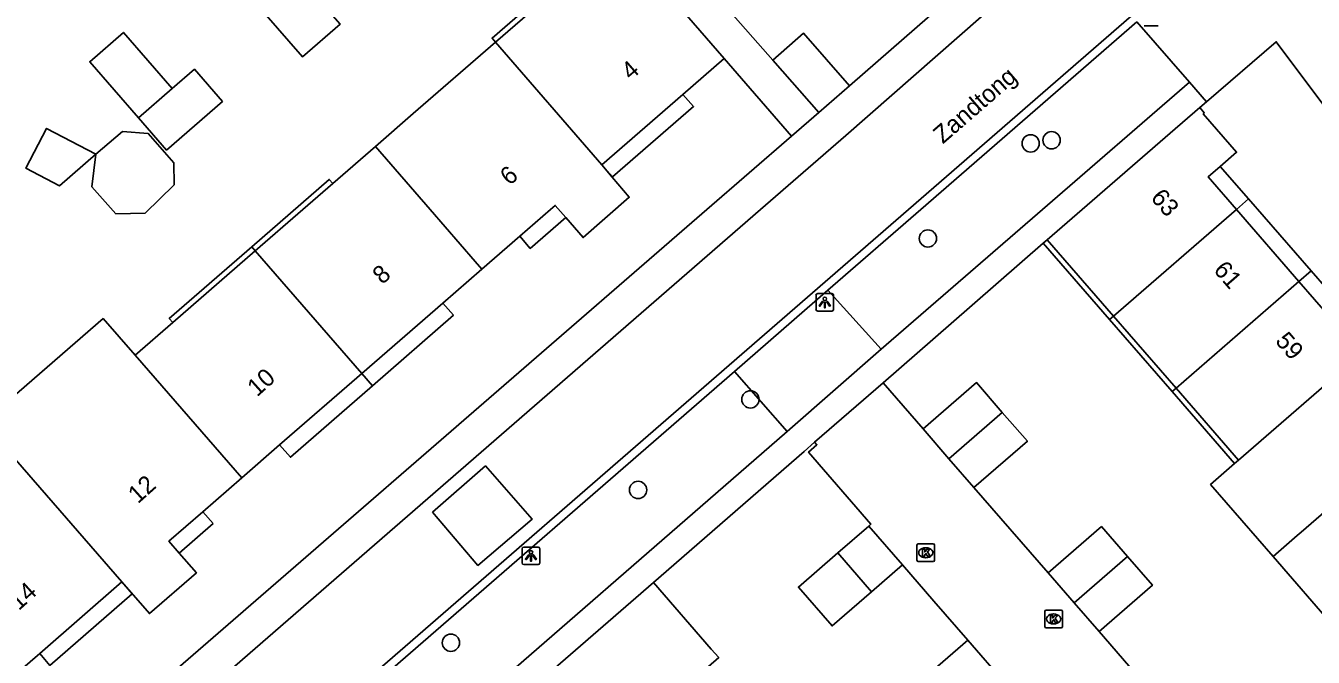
# Model space of a CAD drawing. Extents: x 155888 to 156864, y 383882 to 384671.
# Drawn here: x 156589.6 to 156662.4, y 384474.7 to 384510.4 of the extents above; entities that cross this region are included whole.
import ezdxf

# ---------------------------------------------------------------- set-up
doc = ezdxf.new("R2010")
doc.units = 0
for name, color, linetype in [('IMGEO_Boom', 7, 'Continuous'), ('IMGEO_Kolk', 7, 'Continuous'), ('IMGEO_Lichtpunt', 7, 'Continuous'), ('IMGEO_Muur', 7, 'Continuous'), ('IMGEO_Openbare_ruimte_label', 7, 'Continuous'), ('IMGEO_Pand', 7, 'Continuous'), ('IMGEO_Pand_nummerreeks', 7, 'Continuous'), ('IMGEO_Pand_overbouw', 7, 'Continuous'), ('IMGEO_Rijbaan_lokaal_gesloten', 7, 'Continuous'), ('IMGEO_Rijbaan_lokaal_open', 7, 'Continuous'), ('IMGEO_Voetpad_open', 7, 'Continuous')]:
    doc.layers.add(name, color=color, linetype=linetype)

msp = doc.modelspace()

# ---------------------------------------------------------------- linework, layer by layer
at = {"layer": 'IMGEO_Boom'}
for centre in [(156647.608, 384503.921), (156646.426, 384503.74), (156640.609, 384498.36), (156630.57, 384489.253), (156624.213, 384484.128), (156613.617, 384475.479)]:
    msp.add_circle(centre, 0.489, dxfattribs=at)
at = {"layer": 'IMGEO_Kolk'}
for p, q in [((156639.991, 384480.148), (156639.991, 384481)), ((156640.066, 384481.074), (156640.918, 384481.074)), ((156640.479, 384480.854), (156640.504, 384480.854)), ((156640.992, 384481), (156640.992, 384480.148)), ((156640.918, 384480.074), (156640.066, 384480.074)), ((156640.502, 384480.294), (156640.477, 384480.294)), ((156647.224, 384476.402), (156647.224, 384477.254)), ((156647.299, 384477.328), (156648.151, 384477.328)), ((156647.712, 384477.108), (156647.737, 384477.108)), ((156648.225, 384477.254), (156648.225, 384476.402)), ((156648.151, 384476.328), (156647.299, 384476.328)), ((156647.735, 384476.548), (156647.71, 384476.548))]:
    msp.add_line(p, q, dxfattribs=at)
for points in [[(156639.991, 384480.148), (156639.991, 384481)], [(156640.066, 384481.074), (156640.918, 384481.074)], [(156640.312, 384480.774), (156640.435, 384480.774), (156640.435, 384480.623), (156640.565, 384480.774), (156640.729, 384480.774), (156640.583, 384480.623), (156640.736, 384480.374), (156640.584, 384480.374), (156640.499, 384480.538), (156640.435, 384480.471), (156640.435, 384480.374), (156640.312, 384480.374), (156640.312, 384480.774)], [(156640.992, 384481), (156640.992, 384480.148)], [(156640.918, 384480.074), (156640.066, 384480.074)], [(156647.224, 384476.402), (156647.224, 384477.254)], [(156647.299, 384477.328), (156648.151, 384477.328)], [(156647.545, 384477.028), (156647.668, 384477.028), (156647.668, 384476.877), (156647.798, 384477.028), (156647.962, 384477.028), (156647.816, 384476.877), (156647.969, 384476.628), (156647.817, 384476.628), (156647.732, 384476.792), (156647.668, 384476.725), (156647.668, 384476.628), (156647.545, 384476.628), (156647.545, 384477.028)], [(156648.225, 384477.254), (156648.225, 384476.402)], [(156648.151, 384476.328), (156647.299, 384476.328)]]:
    msp.add_lwpolyline(points, dxfattribs=at)
for centre, start, end in [((156640.068, 384480.998), 91.55205, 178.44795), ((156640.068, 384480.998), 91.55205, 178.44795), ((156640.916, 384480.998), 1.55205, 88.44795), ((156640.916, 384480.998), 1.55205, 88.44795), ((156640.068, 384480.15), 181.55205, 268.44795), ((156640.068, 384480.15), 181.55205, 268.44795), ((156640.916, 384480.15), 271.55205, 358.44795), ((156640.916, 384480.15), 271.55205, 358.44795), ((156647.301, 384477.252), 91.55205, 178.44795), ((156647.301, 384477.252), 91.55205, 178.44795), ((156648.149, 384477.252), 1.55205, 88.44795), ((156648.149, 384477.252), 1.55205, 88.44795), ((156647.301, 384476.404), 181.55205, 268.44795), ((156647.301, 384476.404), 181.55205, 268.44795), ((156648.149, 384476.404), 271.55205, 358.44795), ((156648.149, 384476.404), 271.55205, 358.44795)]:
    msp.add_arc(centre, 0.0765, start, end, dxfattribs=at)
for centre, major_axis, ratio, start_param, end_param in [((156640.478, 384480.574), (-0.387, 0.002), 0.722429, 4.712389, 7.853982), ((156640.503, 384480.574), (-0.39, 0.002), 0.717154, 1.570796, 4.712389), ((156647.711, 384476.828), (-0.387, 0.002), 0.722429, 4.712389, 7.853982), ((156647.736, 384476.828), (-0.39, 0.002), 0.717154, 1.570796, 4.712389)]:
    msp.add_ellipse(centre, major_axis=major_axis, ratio=ratio, start_param=start_param, end_param=end_param, dxfattribs=at)
at = {"layer": 'IMGEO_Lichtpunt'}
for p, q in [((156652.841, 384510.399), (156653.649, 384510.399)), ((156652.841, 384510.399), (156653.649, 384510.399)), ((156634.279, 384495.148), (156634.279, 384494.341)), ((156634.279, 384495.148), (156634.279, 384494.341)), ((156635.181, 384495.243), (156634.373, 384495.243)), ((156635.181, 384495.243), (156634.373, 384495.243)), ((156635.275, 384494.341), (156635.275, 384495.148)), ((156635.275, 384494.341), (156635.275, 384495.148)), ((156634.373, 384494.247), (156635.181, 384494.247)), ((156634.373, 384494.247), (156635.181, 384494.247)), ((156617.648, 384480.803), (156617.648, 384479.996)), ((156617.648, 384480.803), (156617.648, 384479.996)), ((156618.55, 384480.898), (156617.742, 384480.898)), ((156618.55, 384480.898), (156617.742, 384480.898)), ((156618.644, 384479.996), (156618.644, 384480.803)), ((156618.644, 384479.996), (156618.644, 384480.803)), ((156617.742, 384479.902), (156618.55, 384479.902)), ((156617.742, 384479.902), (156618.55, 384479.902))]:
    msp.add_line(p, q, dxfattribs=at)
for points in [[(156634.653, 384494.812), (156634.692, 384494.784), (156634.504, 384494.522), (156634.466, 384494.549), (156634.653, 384494.812)], [(156634.755, 384494.764), (156634.802, 384494.764), (156634.802, 384494.442), (156634.755, 384494.442), (156634.755, 384494.764)], [(156634.865, 384494.784), (156634.903, 384494.811), (156635.09, 384494.549), (156635.051, 384494.521), (156634.865, 384494.784)], [(156618.022, 384480.467), (156618.061, 384480.439), (156617.873, 384480.177), (156617.835, 384480.204), (156618.022, 384480.467)], [(156618.124, 384480.419), (156618.171, 384480.419), (156618.171, 384480.097), (156618.124, 384480.097), (156618.124, 384480.419)], [(156618.234, 384480.439), (156618.272, 384480.466), (156618.459, 384480.204), (156618.42, 384480.176), (156618.234, 384480.439)]]:
    msp.add_lwpolyline(points, dxfattribs=at)
for centre in [(156634.778, 384494.946), (156618.147, 384480.601)]:
    msp.add_circle(centre, 0.0994, dxfattribs=at)
for centre, start, end in [((156634.373, 384495.148), 90, 180), ((156634.373, 384495.148), 90, 180), ((156635.181, 384495.148), 0, 90), ((156635.181, 384495.148), 0, 90), ((156634.373, 384494.341), 180, 270), ((156634.373, 384494.341), 180, 270), ((156635.181, 384494.341), 270, 0), ((156635.181, 384494.341), 270, 360), ((156617.742, 384480.803), 90, 180), ((156617.742, 384480.803), 90, 180), ((156618.55, 384480.803), 0, 90), ((156618.55, 384480.803), 0, 90), ((156617.742, 384479.996), 180, 270), ((156617.742, 384479.996), 180, 270), ((156618.55, 384479.996), 270, 0), ((156618.55, 384479.996), 270, 360)]:
    msp.add_arc(centre, 0.0946, start, end, dxfattribs=at)
at = {"layer": 'IMGEO_Muur'}
for points in [[(156640.731, 384510.982), (156636.17, 384507.007)], [(156647.134, 384498.085), (156641.933, 384493.554)], [(156638.073, 384490.19), (156641.933, 384493.554)], [(156625.078, 384478.895), (156633.608, 384486.31)]]:
    msp.add_lwpolyline(points, dxfattribs=at)
at = {"layer": 'IMGEO_Pand'}
for points in [[(156616.143, 384509.478), (156620.586, 384513.338), (156623.056, 384515.484)], [(156623.056, 384515.484), (156629.09, 384508.539)], [(156605.173, 384513.004), (156607.358, 384510.495), (156605.224, 384508.637), (156603.039, 384511.145), (156603.182, 384511.269)], [(156595.943, 384505.187), (156593.18, 384508.36), (156595.091, 384510.023), (156597.853, 384506.85)], [(156631.834, 384508.455), (156633.57, 384509.986), (156636.17, 384507.007)], [(156609.345, 384503.571), (156611.479, 384505.426), (156616.143, 384509.478)], [(156616.143, 384509.478), (156622.167, 384502.524)], [(156629.09, 384508.539), (156626.749, 384506.505), (156622.167, 384502.524)], [(156634.441, 384505.498), (156631.834, 384508.455)], [(156597.853, 384506.85), (156599.105, 384507.939), (156600.692, 384506.115), (156597.531, 384503.363), (156595.943, 384505.187)], [(156597.853, 384506.85), (156595.943, 384505.187)], [(156636.17, 384507.007), (156634.441, 384505.498)], [(156647.36, 384498.282), (156649.342, 384500), (156654.321, 384504.317), (156655.991, 384505.765)], [(156655.991, 384505.765), (156656.253, 384505.463), (156656.192, 384505.41), (156658.076, 384503.238), (156657.155, 384502.44), (156656.469, 384501.845), (156658.072, 384500)], [(156593.533, 384503.124), (156591.471, 384501.34), (156589.562, 384502.343), (156590.742, 384504.59), (156593.533, 384503.124)], [(156593.533, 384503.124), (156595.036, 384504.411), (156596.491, 384504.296), (156597.935, 384502.638), (156597.953, 384501.388), (156596.324, 384499.796), (156594.663, 384499.748), (156593.308, 384501.289), (156593.533, 384503.124)], [(156602.551, 384497.668), (156605.235, 384500), (156606.934, 384501.476), (156609.345, 384503.571)], [(156609.345, 384503.571), (156612.439, 384500), (156614.995, 384497.05), (156615.369, 384496.618)], [(156622.167, 384502.524), (156622.751, 384501.832), (156623.715, 384500.69), (156621.096, 384498.414), (156620.116, 384499.542), (156619.522, 384500.226), (156619.262, 384500), (156617.514, 384498.481), (156615.369, 384496.618)], [(156651.11, 384493.966), (156658.072, 384500)], [(156658.072, 384500), (156661.609, 384495.929)], [(156647.36, 384498.282), (156651.11, 384493.966)], [(156595.754, 384491.763), (156597.876, 384493.607), (156602.551, 384497.668)], [(156608.579, 384490.718), (156602.551, 384497.668)], [(156615.369, 384496.618), (156613.153, 384494.692), (156608.579, 384490.718)], [(156661.609, 384495.929), (156654.651, 384489.89)], [(156661.609, 384495.929), (156665.151, 384491.852)], [(156588.978, 384485.843), (156588.747, 384486.072), (156587.157, 384487.937), (156593.932, 384493.823), (156595.754, 384491.763)], [(156651.11, 384493.966), (156654.651, 384489.89)], [(156601.789, 384484.818), (156595.754, 384491.763)], [(156665.151, 384491.852), (156658.193, 384485.813)], [(156608.579, 384490.718), (156603.927, 384486.676), (156601.789, 384484.818)], [(156644.822, 384488.517), (156643.361, 384490.202), (156640.339, 384487.581)], [(156654.651, 384489.89), (156658.193, 384485.813)], [(156644.822, 384488.517), (156641.8, 384485.897)], [(156643.217, 384484.262), (156646.239, 384486.883), (156644.822, 384488.517)], [(156660.14, 384480.361), (156661.504, 384481.544), (156661.731, 384481.741), (156668.689, 384487.779)], [(156641.8, 384485.897), (156640.339, 384487.581)], [(156594.999, 384478.919), (156590.35, 384474.879), (156588.17, 384472.985), (156588.021, 384472.856), (156581.987, 384479.801), (156584.403, 384481.901), (156588.978, 384485.843)], [(156588.978, 384485.843), (156594.999, 384478.919)], [(156643.217, 384484.262), (156641.8, 384485.897)], [(156658.193, 384485.813), (156657.967, 384485.616), (156656.605, 384484.434), (156660.14, 384480.361)], [(156601.789, 384484.818), (156599.577, 384482.896), (156597.658, 384481.229), (156598.246, 384480.552), (156599.215, 384479.438), (156596.557, 384477.127), (156594.999, 384478.919)], [(156635.506, 384480.565), (156637.259, 384482.086)], [(156637.259, 384482.086), (156639.168, 384479.886)], [(156651.904, 384480.355), (156650.43, 384482.054), (156647.409, 384479.433)], [(156637.416, 384478.366), (156635.188, 384476.432), (156633.279, 384478.632), (156635.506, 384480.565)], [(156635.506, 384480.565), (156637.416, 384478.366)], [(156660.14, 384480.361), (156663.681, 384476.282)], [(156639.168, 384479.886), (156637.416, 384478.366)], [(156651.904, 384480.355), (156648.884, 384477.733)], [(156650.293, 384476.109), (156653.314, 384478.73), (156651.904, 384480.355)], [(156648.884, 384477.733), (156647.409, 384479.433)], [(156612.844, 384468.265), (156625.078, 384478.895)], [(156623.983, 384470.478), (156628.772, 384474.637), (156628.355, 384475.119), (156625.078, 384478.895)], [(156650.293, 384476.109), (156648.884, 384477.733)], [(156642.677, 384471.263), (156640.6, 384473.658), (156642.866, 384475.624)], [(156642.866, 384475.624), (156644.964, 384473.205)]]:
    msp.add_lwpolyline(points, dxfattribs=at)
at = {"layer": 'IMGEO_Pand_overbouw'}
for points in [[(156616.143, 384509.478), (156620.586, 384513.338), (156620.389, 384513.564), (156615.947, 384509.705)], [(156626.749, 384506.505), (156622.167, 384502.524), (156622.76, 384501.84), (156627.354, 384505.834)], [(156656.469, 384501.845), (156658.072, 384500), (156658.758, 384500.594), (156657.155, 384502.44)], [(156606.934, 384501.476), (156606.737, 384501.702), (156602.354, 384497.895), (156602.551, 384497.668), (156605.235, 384500)], [(156620.116, 384499.542), (156619.522, 384500.226), (156619.262, 384500), (156617.514, 384498.481), (156618.109, 384497.797)], [(156661.609, 384495.929), (156662.294, 384496.524), (156658.758, 384500.594), (156658.072, 384500)], [(156597.876, 384493.607), (156602.551, 384497.668), (156602.354, 384497.895), (156597.679, 384493.833)], [(156651.11, 384493.966), (156647.36, 384498.282), (156647.134, 384498.085), (156650.883, 384493.769)], [(156661.609, 384495.929), (156665.151, 384491.852), (156665.836, 384492.446), (156662.294, 384496.524)], [(156613.153, 384494.692), (156608.579, 384490.718), (156609.179, 384490.026), (156613.765, 384494.025)], [(156651.11, 384493.966), (156650.883, 384493.769), (156654.425, 384489.693), (156654.651, 384489.89)], [(156603.927, 384486.676), (156604.536, 384485.978), (156609.179, 384490.026), (156608.579, 384490.718)], [(156654.651, 384489.89), (156654.425, 384489.693), (156657.967, 384485.616), (156658.193, 384485.813)], [(156600.174, 384482.226), (156599.577, 384482.896), (156597.658, 384481.229), (156598.246, 384480.552)], [(156594.999, 384478.919), (156590.35, 384474.879), (156590.927, 384474.198), (156595.587, 384478.243)]]:
    msp.add_lwpolyline(points, close=True, dxfattribs=at)
at = {"layer": 'IMGEO_Rijbaan_lokaal_gesloten'}
for points in [[(156651.437, 384517.768), (156635.958, 384504.192), (156631.134, 384500), (156593.487, 384467.289), (156577.744, 384453.62)], [(156532.718, 384407.227), (156535.755, 384409.872), (156541.065, 384414.476), (156553.428, 384425.242), (156554.199, 384425.889), (156556.634, 384427.993), (156558.595, 384429.695), (156561.013, 384431.799), (156561.818, 384432.506), (156578.374, 384446.985), (156579.274, 384447.734), (156582.636, 384450.593), (156600.213, 384465.85), (156600.98, 384466.526), (156603.356, 384468.573), (156605.316, 384470.305), (156607.771, 384472.443), (156608.606, 384473.149), (156629.369, 384491.187), (156639.517, 384500), (156652.137, 384510.96), (156653.714, 384512.362), (156654.15, 384512.714), (156654.284, 384512.822)]]:
    msp.add_lwpolyline(points, dxfattribs=at)
at = {"layer": 'IMGEO_Rijbaan_lokaal_open'}
for points in [[(156634.956, 384495.43), (156640.219, 384500), (156652.441, 384510.614)], [(156629.671, 384490.84), (156634.956, 384495.43)], [(156637.97, 384492.092), (156634.956, 384495.43)], [(156637.97, 384492.092), (156632.656, 384487.437)], [(156608.905, 384472.8), (156629.671, 384490.84)], [(156629.671, 384490.84), (156632.656, 384487.437)], [(156638.073, 384490.19), (156634.201, 384486.826)], [(156640.339, 384487.581), (156638.073, 384490.19)], [(156634.201, 384486.826), (156634.334, 384486.682), (156633.863, 384486.274), (156637.387, 384482.197), (156637.259, 384482.086)], [(156612.574, 384482.869), (156615.575, 384485.492), (156618.216, 384482.465), (156615.149, 384479.861), (156612.574, 384482.869)], [(156647.409, 384479.433), (156643.217, 384484.262)], [(156639.168, 384479.886), (156640.951, 384477.831), (156642.866, 384475.624)], [(156654.488, 384471.265), (156650.293, 384476.109)]]:
    msp.add_lwpolyline(points, dxfattribs=at)
at = {"layer": 'IMGEO_Voetpad_open'}
for points in [[(156636.17, 384507.007), (156640.731, 384510.982), (156642.422, 384512.466)], [(156629.15, 384511.496), (156631.834, 384508.455)], [(156652.441, 384510.614), (156655.41, 384507.205)], [(156656.37, 384506.091), (156660.326, 384509.492), (156667.424, 384500), (156691.168, 384468.248)], [(156632.896, 384504.158), (156629.09, 384508.539)], [(156655.41, 384507.205), (156647.096, 384500), (156637.97, 384492.092)], [(156655.41, 384507.205), (156656.37, 384506.091)], [(156656.37, 384506.091), (156655.991, 384505.765)], [(156634.441, 384505.498), (156632.896, 384504.158)], [(156576.616, 384455.306), (156591.947, 384468.643), (156628.102, 384500), (156632.896, 384504.158)], [(156638.073, 384490.19), (156641.933, 384493.554), (156647.134, 384498.085), (156647.36, 384498.282)], [(156632.656, 384487.437), (156611.953, 384469.44)], [(156625.078, 384478.895), (156633.608, 384486.31), (156634.201, 384486.826)]]:
    msp.add_lwpolyline(points, dxfattribs=at)

# ---------------------------------------------------------------- texts
at = {"layer": 'IMGEO_Openbare_ruimte_label'}
msp.add_text('Zandtong', height=1, rotation=40.98653, dxfattribs=at).set_placement((156641.457, 384503.679))
at = {"layer": 'IMGEO_Pand_nummerreeks'}
for s, rotation, p in [('4', 40.9859, (156623.8, 384507.281)), ('6', 40.9859, (156616.939, 384501.32)), ('63', 310.90325, (156653.172, 384500.636)), ('8', 41.89013, (156609.739, 384495.721)), ('61', 310.98389, (156656.728, 384496.547)), ('59', 310.98389, (156660.221, 384492.527)), ('10', 41.89013, (156602.651, 384489.364)), ('12', 41.88894, (156595.904, 384483.311)), ('14', 41.89013, (156589.162, 384477.265))]:
    msp.add_text(s, height=1, rotation=rotation, dxfattribs=at).set_placement(p)

doc.saveas('drawing.dxf')
